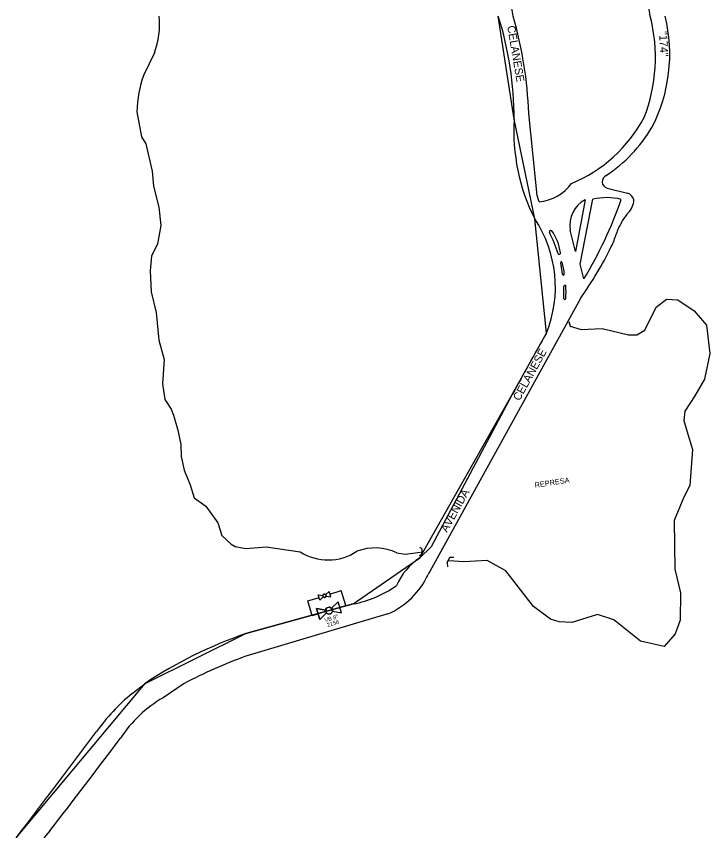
# Model space of a CAD drawing. Extents: x 325709 to 364434, y 7573432 to 7597073.
# Drawn here: x 330309 to 330829, y 7584891 to 7585502 of the extents above; entities that cross this region are included whole.
import ezdxf

# ---------------------------------------------------------------- set-up
doc = ezdxf.new("R2010")
doc.units = 0
for name, color, linetype in [('EDIFEXISTENT', 7, 'Continuous'), ('EDIFIDENTIF', 7, 'Continuous'), ('EDIFOBRAEXIS', 7, 'Continuous'), ('LOGRADOURO', 7, 'Continuous'), ('LOGRADOURO_TEXTO', 7, 'Continuous'), ('TUBO_ACO_GN_8', 7, 'Continuous'), ('VALVULA_ACO_8', 7, 'Continuous')]:
    doc.layers.add(name, color=color, linetype=linetype)

# ---------------------------------------------------------------- blocks, each defined once
blk = doc.blocks.new('VALVULA_DN_8')
at = {"layer": 'VALVULA_ACO_8'}
for p, q in [((-6.57, 5.82), (-2.13, 5.82)), ((-6.57, 0), (-6.57, 5.82)), ((2.13, 5.82), (6.57, 5.82)), ((6.57, 0), (6.57, 5.82)), ((4.25, 0), (6.57, 0)), ((-4.25, 0), (-6.57, 0))]:
    blk.add_line(p, q, dxfattribs=at)
for points in [[(-0.57, 5.54), (-2.13, 4.76), (-2.13, 6.89), (-0.57, 6.11)], [(0.57, 5.54), (2.13, 4.76), (2.13, 6.89), (0.57, 6.11)], [(-1.14, 0.57), (-4.25, 2.13), (-4.25, -2.13), (-1.14, -0.57)], [(-1.14, -0.57), (-4.25, -2.13), (-4.25, 2.13), (-1.14, 0.57)], [(1.14, -0.57), (4.25, -2.13), (4.25, 2.13), (1.14, 0.57)], [(1.14, -0.57), (4.25, -2.13), (4.25, 2.13), (1.14, 0.57)]]:
    blk.add_lwpolyline(points, dxfattribs=at)
for centre, radius in [((0, 5.82), 0.638), ((0, 0), 1.28)]:
    blk.add_circle(centre, radius, dxfattribs=at)
for centre, radius, start, end in [((0, 5.82), 0.638, 90, 270), ((0, 5.82), 0.638, 270, 90), ((0, 0), 1.28, 90, 270), ((0, 0), 1.28, 153.4349, 206.5651), ((0, 0), 1.28, 270, 90), ((0, 0), 1.28, 0, 26.5651), ((0, 0), 1.28, 333.4349, 0)]:
    blk.add_arc(centre, radius, start, end, dxfattribs=at)

msp = doc.modelspace()

# ---------------------------------------------------------------- linework, layer by layer
at = {"layer": 'EDIFEXISTENT'}
for p, q in [((330613.25, 7585102.73), (330611.8, 7585103.62)), ((330613.25, 7585102.73), (330612.91, 7585098.56)), ((330612.91, 7585098.56), (330611.44, 7585097.41)), ((330632.28, 7585092.21), (330634.33, 7585096.5)), ((330634.33, 7585096.5), (330637.03, 7585096.58)), ((330637.03, 7585096.58), (330637.01, 7585096.86)), ((330632.28, 7585092.21), (330632.57, 7585089.31))]:
    msp.add_line(p, q, dxfattribs=at)
at = {"layer": 'EDIFOBRAEXIS'}
for p, q in [((330412.78, 7585474.52), (330404.84, 7585458.08)), ((330735.76, 7585364.42), (330728.54, 7585325.61)), ((330728.54, 7585325.61), (330724.58, 7585341.69)), ((330718.76, 7585308.53), (330717.4, 7585317.18))]:
    msp.add_line(p, q, dxfattribs=at)
for points in [[(330399.58, 7585430.34), (330402.96, 7585411.67), (330406.2, 7585406.35), (330411.17, 7585385.73), (330411.95, 7585374.47), (330416.02, 7585358.9), (330417.65, 7585345.22), (330415.05, 7585331.41), (330410.46, 7585322.18), (330409.48, 7585311.1), (330410.32, 7585295.44), (330414.02, 7585279.97), (330416.06, 7585259.09), (330420.13, 7585244.53), (330418.73, 7585226.41), (330420.64, 7585214.66), (330425.37, 7585207.32), (330427.02, 7585202.91), (330430.21, 7585191.61), (330432.66, 7585180.95), (330432.84, 7585171.84), (330434.94, 7585161.72), (330439.58, 7585150.73), (330442.63, 7585141.08), (330451.29, 7585134.65), (330460.29, 7585122.28), (330463.17, 7585112.77), (330470.31, 7585106.13), (330473.18, 7585104.51), (330481.39, 7585103.08)], [(330734.84, 7585305.12), (330731.93, 7585316.23), (330741.52, 7585364.76)], [(330723.41, 7585273.24), (330724.62, 7585269.53), (330732.7, 7585267.2), (330732.7, 7585267.2), (330732.7, 7585267.2), (330748.51, 7585267.89), (330748.51, 7585267.89), (330748.51, 7585267.89), (330748.51, 7585267.89), (330768.18, 7585263.22), (330768.18, 7585263.22), (330768.18, 7585263.22), (330774.62, 7585263.13), (330780.57, 7585266.68), (330788.96, 7585283.86), (330788.96, 7585283.86), (330788.96, 7585283.86), (330796.65, 7585289.8), (330796.65, 7585289.8), (330796.65, 7585289.8), (330805.14, 7585289.49), (330817.43, 7585281.04), (330817.43, 7585281.04), (330817.43, 7585281.04), (330817.43, 7585281.04), (330826.67, 7585270.49), (330826.67, 7585270.49), (330829.15, 7585249.22), (330829.15, 7585249.22), (330825.14, 7585229.92), (330825.14, 7585229.92), (330818.05, 7585217.39), (330818.05, 7585217.39), (330810.44, 7585205.81), (330809.76, 7585198.82), (330812.05, 7585191.16), (330816.34, 7585177.19), (330816.34, 7585177.19), (330816.34, 7585177.19), (330814.25, 7585150.3), (330814.25, 7585150.3), (330814.25, 7585150.3), (330809.65, 7585141.41), (330802.47, 7585123.87), (330802.47, 7585123.87), (330803.1, 7585087.53), (330803.1, 7585087.53), (330803.1, 7585087.53), (330803.1, 7585087.53), (330807.22, 7585069.74), (330807.22, 7585069.74), (330807.09, 7585049.26), (330807.09, 7585049.26), (330803.27, 7585039.03), (330803.27, 7585039.03), (330803.27, 7585039.03), (330794.88, 7585029.64), (330777.2, 7585033.46), (330777.2, 7585033.46), (330777.2, 7585033.46), (330757.15, 7585049.45), (330757.15, 7585049.45), (330745.04, 7585053.45), (330745.04, 7585053.45), (330745.04, 7585053.45), (330725.72, 7585047.48), (330716.17, 7585048.06), (330709.72, 7585050.08), (330709.72, 7585050.08), (330697, 7585059.42), (330697, 7585059.42), (330697, 7585059.42), (330676.31, 7585086.13), (330676.31, 7585086.13), (330676.31, 7585086.13), (330662.37, 7585094.11), (330662.37, 7585094.11), (330662.37, 7585094.11), (330644.7, 7585093.03), (330644.7, 7585093.03), (330633.53, 7585093.86), (330633.53, 7585093.86)], [(330481.39, 7585103.08), (330496.44, 7585104.35), (330521.92, 7585100.52)], [(330594.49, 7585099.64), (330600.73, 7585098.83), (330612.39, 7585100.22)]]:
    msp.add_lwpolyline(points, dxfattribs=at)
for centre, radius, start, end in [((330353.07, 7585496.24), 63.54, 340.01774, 5.12651), ((330482.74, 7585428.93), 83.17, 159.48247, 179.02345), ((330746.07, 7585345.23), 21.78, 118.2294, 189.36094), ((330466.37, 7585467.56), 313.79, 328.82301, 340.8634), ((330752.03, 7585320.42), 45.57, 76.31326, 103.33807), ((330710.01, 7585340.29), 1.13, 48.10605, 192.33205), ((330624.14, 7585296.48), 95.3, 16.75375, 27.20239), ((330681.66, 7585320.26), 35.81, 7.25289, 35.64311), ((330716.28, 7585324.39), 0.984, 206.23162, 23.57338), ((330717.93, 7585317.35), 0.561, 12.60749, 197.37359), ((330689.44, 7585307.5), 30.7, 2.27829, 18.94472), ((330719.43, 7585308.66), 0.689, 191.22317, 4.83134), ((330388.81, 7585295.77), 330.9, 359.05798, 0.66334), ((330720.63, 7585299.24), 1.01, 50.29816, 159.48432), ((330591.89, 7585294.81), 129.49, 358.06919, 2.30619), ((330720.48, 7585290.44), 0.824, 188.02007, 0.30526), ((330542.95, 7585133.61), 39.2, 237.57243, 303.37016), ((330578.08, 7585065.77), 37.63, 64.15726, 111.14015)]:
    msp.add_arc(centre, radius, start, end, dxfattribs=at)
at = {"layer": 'LOGRADOURO'}
for p, q in [((330752.29, 7585373.2), (330767.59, 7585369.23)), ((330701.3, 7585362.9), (330701.3, 7585362.9)), ((330561.85, 7585061.41), (330481.39, 7585039.21)), ((330587.81, 7585053.93), (330481.39, 7585022.38)), ((330395.94, 7584994.23), (330405.71, 7585001.91)), ((330435.02, 7585001.91), (330419.2, 7584991.13))]:
    msp.add_line(p, q, dxfattribs=at)
for points in [[(330701.3, 7585362.9), (330699.68, 7585367.65), (330693.46, 7585429.04)], [(330732.2, 7585290.41), (330724.14, 7585276.01), (330661.98, 7585163.28), (330618.08, 7585083.61)], [(330681.12, 7585218.3), (330620.27, 7585104.35), (330611.65, 7585095.97)]]:
    msp.add_lwpolyline(points, dxfattribs=at)
for centre, radius, start, end in [((330558.17, 7585485.45), 124.71, 7.58515, 30.62143), ((330737.89, 7585498.4), 46.82, 4.29963, 42.67208), ((330426.6, 7585424.86), 255.89, 359.96489, 17.52436), ((330389.69, 7585417.75), 303.98, 2.13033, 16.07436), ((330663.09, 7585471.08), 125.34, 338.95578, 14.24074), ((330680.11, 7585473.47), 119.08, 332.51788, 13.81686), ((330828.84, 7585416.06), 146.6, 176.62171, 206.72894), ((330682.75, 7585478.45), 110.52, 292.78653, 331.71074), ((330690.07, 7585475.48), 111.35, 303.40799, 329.23495), ((330754.66, 7585377.17), 6.28, 121.49024, 175.51751), ((330698.1, 7585396.93), 34.18, 275.37013, 323.41541), ((330753.47, 7585378.16), 5.1, 185.59375, 256.65219), ((330765.41, 7585362.46), 7.11, 15.54757, 72.14038), ((330758.37, 7585364.56), 13.89, 313.91311, 359.21379), ((330620.96, 7585298.87), 92.46, 338.14154, 33.67192), ((330791.94, 7585332.31), 32.67, 137.09594, 152.23069), ((330811.01, 7585320.29), 55.17, 150.41209, 160.56043), ((330713.65, 7585350.92), 46.96, 332.52089, 344.85218), ((330512.92, 7585447.19), 269.56, 324.43625, 334.05552), ((332182.83, 7584413.58), 1703.74, 150.03886, 151.81431), ((330638.59, 7585055.66), 48.48, 123.75727, 156.2183), ((330564, 7585108.49), 59.53, 293.57765, 335.2911), ((330546.51, 7585142.29), 82.32, 280.73876, 305.42916), ((330591.47, 7584720.42), 337.26, 109.04926, 123.41994), ((330634.92, 7584611.77), 438.37, 110.50119, 117.12951), ((330489.52, 7584880), 147.67, 129.32159, 144.46895), ((330467.3, 7584908.43), 95.67, 120.18376, 146.79193), ((310717.29, 7599747.72), 24590.81, 322.8175, 323.050193), ((326847.16, 7587604.56), 4418.32, 322.11647, 323.24773), ((330580.84, 7584685.67), 321.09, 140.14055, 146.91055)]:
    msp.add_arc(centre, radius, start, end, dxfattribs=at)
at = {"layer": 'TUBO_ACO_GN_8'}
msp.add_lwpolyline([(330309.15, 7584886.12), (330405.71, 7585001.91), (330481.39, 7585039.21), (330561.85, 7585061.41), (330611.65, 7585095.97), (330681.12, 7585218.3), (330706.77, 7585264.44), (330697.91, 7585350.13), (330682.5, 7585424.7), (330670.62, 7585501.91)], dxfattribs=at)

# ---------------------------------------------------------------- block references
at = {"layer": 'VALVULA_ACO_8', "xscale": 2.0000000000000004, "yscale": 2, "rotation": 17.12564362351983}
msp.add_blockref('VALVULA_DN_8', (330543.68, 7585056.43), dxfattribs=at)

# ---------------------------------------------------------------- texts
for s, p in [('VB 8"', (330540.84, 7585047.7)), ('2156', (330542.62, 7585044.07))]:
    msp.add_text(s, height=3, rotation=17.12564).set_placement(p)
at = {"layer": 'EDIFIDENTIF'}
msp.add_text('REPRESA', height=4, rotation=8.90535, dxfattribs=at).set_placement((330698.19, 7585148.42))
at = {"layer": 'LOGRADOURO_TEXTO'}
for s, rotation, p in [('CELANESE', 279.62909, (330677.26, 7585494.47)), (' "174"', 272.77573, (330791.07, 7585492.82)), ('CELANESE', 61.12982, (330686.5, 7585213.18)), ('AVENIDA', 61.14291, (330632.17, 7585114.61))]:
    msp.add_text(s, height=6, rotation=rotation, dxfattribs=at).set_placement(p)

doc.saveas('drawing.dxf')
